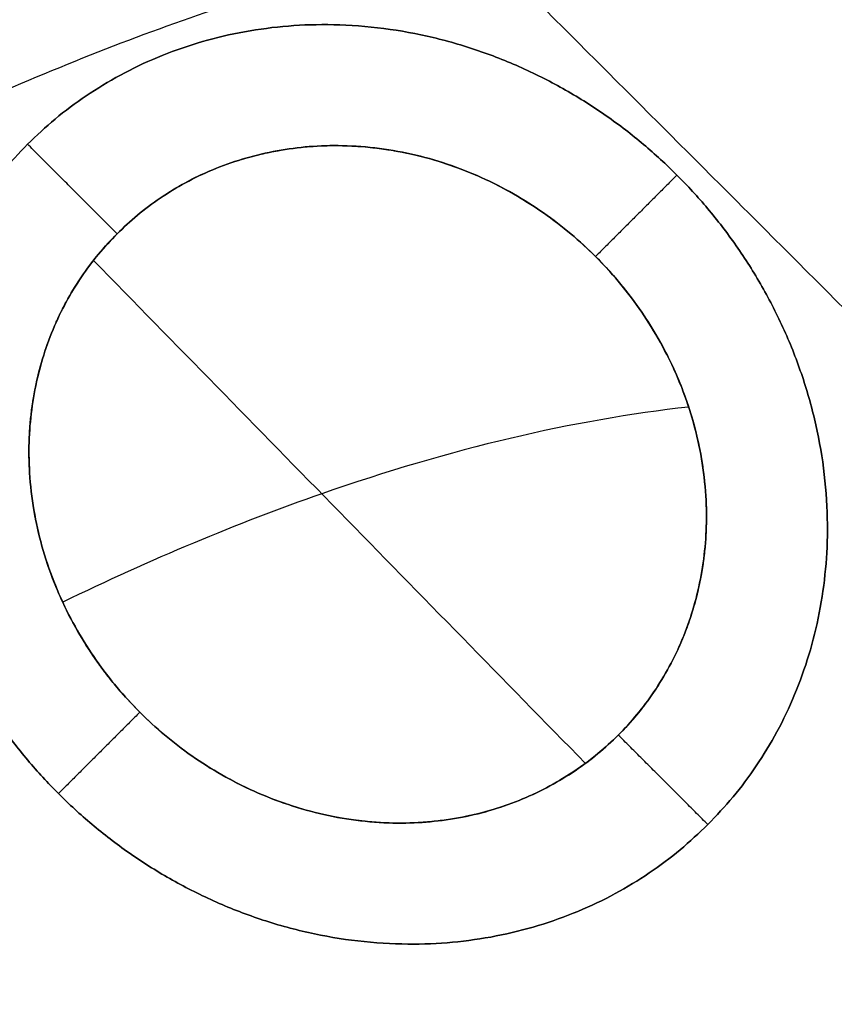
# Model space of a CAD drawing. Header units: millimetres. Extents: x -657 to 864, y -831 to 851.
# Tile 341 of 656: x -515.93 to -514.73, y 116.12 to 117.58. Entities that reach past the tile are written whole.
import ezdxf

# ---------------------------------------------------------------- set-up
doc = ezdxf.new("R2010")
doc.units = ezdxf.units.MM
doc.layers.add('Default', color=7, linetype='Continuous', true_color=0x000000)

msp = doc.modelspace()

# ---------------------------------------------------------------- linework, layer by layer
at = {"layer": 'Default'}
for points in [[(-473.689, 252.9367, -369.8785), (-564.1373, 162.4884, -369.8785), (-654.5856, 72.0401, -369.8785)], [(-474.323, 252.1079, -369.6653), (-564.0399, 162.3909, -369.6653), (-653.7569, 72.6739, -369.6653)], [(-363.37, 241.8283, -413.9261), (-503.4234, 101.7749, -413.9261), (-643.4767, -38.2784, -413.9261)], [(-363.801, 241.2679, -413.6894), (-503.3586, 101.7103, -413.6894), (-642.9162, -37.8474, -413.6894)], [(-236.2074, 159.5297, -441.8414), (-398.6931, -2.956, -441.8414), (-561.1788, -165.4416, -441.8414)], [(-236.6391, 159.098, -441.5875), (-398.6931, -2.956, -441.5875), (-560.747, -165.0099, -441.5875)]]:
    msp.add_open_spline(points, degree=2, dxfattribs=at)
for points, knots in [([(-593.1474, 191.4984, -340.3025), (-583.971, 182.322, -350.7035), (-555.936, 154.287, -379.3443), (-491.4402, 89.7912, -426.6492), (-434.2151, 32.5661, -441.8414), (-398.6931, -2.956, -441.8414)], [2.41548, 2.41548, 2.41548, 2.41548, 70.396144, 198.636056, 404.995527, 404.995527, 404.995527, 404.995527]), ([(-592.6359, 190.9868, -340.5563), (-583.5819, 181.9329, -350.7875), (-555.6847, 154.0357, -379.2423), (-491.3808, 89.7317, -426.406), (-434.1928, 32.5437, -441.5875), (-398.6931, -2.956, -441.5875)], [2.408267, 2.408267, 2.408267, 2.408267, 69.367076, 197.537893, 403.786179, 403.786179, 403.786179, 403.786179])]:
    msp.add_open_spline(points, degree=3, knots=knots, dxfattribs=at)
msp.add_rational_spline([(-514.6793, 123.5984, -340.4796), (-520.4918, 129.411, -340.4796), (-525.7759, 124.1269, -340.4796), (-531.06, 118.8427, -340.4796), (-525.2475, 113.0302, -340.4796)], [1, 0.707106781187, 1, 0.707106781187, 1], degree=2, knots=[1.570796, 1.570796, 1.570796, 3.141593, 3.141593, 4.712389, 4.712389, 4.712389], dxfattribs=at)
at = {"layer": 'Default', "color": 18, "true_color": 0x000000}
for points, knots in [([(-520.6428, 123.022, -335.8484), (-520.5535, 122.9841, -335.8484), (-520.347, 122.8928, -335.8481), (-520.0205, 122.7357, -335.8463), (-519.6514, 122.5428, -335.8428), (-519.2523, 122.3172, -335.837), (-518.8138, 122.0502, -335.8284), (-518.3321, 121.7348, -335.8162), (-517.8079, 121.3661, -335.7996), (-517.2442, 120.9413, -335.7779), (-516.649, 120.4613, -335.7505), (-516.0426, 119.939, -335.7177), (-515.4446, 119.3908, -335.6804), (-514.8557, 118.8186, -335.6386), (-514.252, 118.1976, -335.5903), (-513.8486, 117.7569, -335.5539), (-513.6392, 117.5208, -335.5338)], [0.819002, 0.819002, 0.819002, 0.819002, 1.223022, 1.760617, 2.334376, 2.970221, 3.68859, 4.498707, 5.402848, 6.40286, 7.494362, 8.654622, 9.813624, 10.959228, 12.169282, 13.529246, 13.529246, 13.529246, 13.529246]), ([(-513.8588, 117.3012, -334.7666), (-514.0777, 117.5214, -334.7955), (-514.4976, 117.9316, -334.85), (-515.1206, 118.5073, -334.9283), (-515.7235, 119.0358, -335.0018), (-516.3309, 119.5402, -335.0737), (-516.9416, 120.0186, -335.1438), (-517.5357, 120.4562, -335.2099), (-518.0934, 120.8414, -335.27), (-518.6073, 121.1739, -335.3238), (-519.0749, 121.4567, -335.3714), (-519.4965, 121.6946, -335.413), (-519.8764, 121.8943, -335.4495), (-520.2242, 122.064, -335.4821), (-520.5525, 122.212, -335.5119), (-520.7905, 122.3099, -335.533), (-520.9201, 122.3599, -335.5442), (-520.9435, 122.3688, -335.5462)], [0, 0, 0, 0, 1.242741, 2.348493, 3.395351, 4.454451, 5.514702, 6.512121, 7.425935, 8.252143, 8.992431, 9.648879, 10.229917, 10.754221, 11.245477, 11.723365, 11.828336, 11.828336, 11.828336, 11.828336]), ([(-515.7865, 117.2599, -332.9023), (-515.7175, 117.329, -333.0235), (-515.648, 117.3554, -333.1087), (-515.6047, 117.369, -333.1596), (-515.6017, 117.3699, -333.163), (-515.5975, 117.3712, -333.168), (-515.5911, 117.373, -333.1753), (-515.5762, 117.3769, -333.1922), (-515.5635, 117.3797, -333.2059), (-515.5385, 117.3845, -333.2326), (-515.522, 117.3868, -333.2492), (-515.4738, 117.3909, -333.2958), (-515.4433, 117.3903, -333.3222), (-515.4079, 117.3868, -333.3496), (-515.3983, 117.3856, -333.3568), (-515.3818, 117.3832, -333.3685), (-515.3737, 117.3818, -333.374), (-515.3495, 117.377, -333.3898), (-515.3337, 117.3731, -333.3991), (-515.2875, 117.3595, -333.4232), (-515.2583, 117.3479, -333.4344), (-515.1764, 117.3075, -333.4534), (-515.1239, 117.2698, -333.4458), (-515.0694, 117.2153, -333.4097), (-515.0601, 117.2053, -333.4021), (-515.0409, 117.1828, -333.3835), (-515.0316, 117.1711, -333.3729), (-515.0049, 117.1345, -333.3373), (-514.9886, 117.1082, -333.3084), (-514.9727, 117.0766, -333.2702), (-514.9716, 117.0745, -333.2675), (-514.9689, 117.0687, -333.2604), (-514.9647, 117.06, -333.2495), (-514.9607, 117.0509, -333.2379), (-514.9529, 117.0322, -333.2137), (-514.948, 117.0192, -333.1963), (-514.9344, 116.9782, -333.1403), (-514.927, 116.9484, -333.0978), (-514.9211, 116.9086, -333.0384), (-514.9202, 116.9016, -333.0279), (-514.9187, 116.8867, -333.0053), (-514.9168, 116.8643, -332.9713), (-514.9165, 116.8421, -332.9367), (-514.9172, 116.8201, -332.9017), (-514.9177, 116.8112, -332.8874), (-514.919, 116.795, -332.8616), (-514.9216, 116.7708, -332.823), (-514.9259, 116.747, -332.7845), (-514.9301, 116.7295, -332.7558), (-514.9309, 116.7263, -332.7506), (-514.9322, 116.7213, -332.7424), (-514.9342, 116.7138, -332.7301), (-514.9391, 116.6969, -332.7022), (-514.9438, 116.6834, -332.6798), (-514.9536, 116.6576, -332.6368), (-514.9607, 116.642, -332.6106), (-514.9684, 116.6272, -332.5855), (-514.9693, 116.6254, -332.5825), (-514.9707, 116.6227, -332.5781), (-514.9728, 116.6188, -332.5714), (-514.9779, 116.6098, -332.5561), (-514.9883, 116.5923, -332.5263), (-514.9979, 116.5782, -332.5021), (-515.0178, 116.5512, -332.4556), (-515.032, 116.5349, -332.427), (-515.0468, 116.5201, -332.4008)], [0, 0, 0, 0, 0.394707, 0.394707, 0.407041, 0.407041, 0.419376, 0.444045, 0.493383, 0.493383, 0.59206, 0.59206, 0.789413, 0.789413, 0.838751, 0.838751, 0.88809, 0.88809, 0.986766, 0.986766, 1.18412, 1.18412, 1.578826, 1.578826, 1.677503, 1.677503, 1.77618, 1.77618, 1.973533, 1.973533, 1.998202, 1.998202, 2.022871, 2.072209, 2.072209, 2.170886, 2.170886, 2.368239, 2.368239, 2.417578, 2.417578, 2.466916, 2.565593, 2.565593, 2.614931, 2.614931, 2.664269, 2.762946, 2.762946, 2.77528, 2.77528, 2.787615, 2.812284, 2.861623, 2.861623, 2.960299, 2.960299, 2.966466, 2.966466, 2.972634, 2.984968, 3.009637, 3.058976, 3.058976, 3.157652, 3.157652, 3.157652, 3.157652]), ([(-515.0468, 116.5201, -332.4008), (-515.0932, 116.4737, -332.3184), (-515.1489, 116.4394, -332.2534), (-515.2375, 116.4073, -332.1823), (-515.2706, 116.3991, -332.1609), (-515.3364, 116.3901, -332.128), (-515.3701, 116.389, -332.1157), (-515.4718, 116.3961, -332.0908), (-515.5405, 116.4145, -332.09), (-515.6725, 116.4809, -332.1183), (-515.7344, 116.5282, -332.1476), (-515.7902, 116.5948, -332.1955), (-515.7918, 116.5968, -332.197), (-515.7966, 116.6028, -332.2014), (-515.8038, 116.6119, -332.2081), (-515.8108, 116.6213, -332.2151), (-515.8245, 116.6406, -332.2297), (-515.8331, 116.654, -332.24), (-515.8577, 116.6957, -332.2729), (-515.8721, 116.7255, -332.2973), (-515.9071, 116.8202, -332.3782), (-515.9195, 116.8904, -332.4421), (-515.9158, 116.9642, -332.5183), (-515.9158, 116.9653, -332.5194), (-515.9156, 116.9686, -332.5229), (-515.9152, 116.9737, -332.5281), (-515.9143, 116.9854, -332.5404), (-515.9131, 116.9956, -332.5513), (-515.9104, 117.0161, -332.5735), (-515.9079, 117.0299, -332.5888), (-515.8984, 117.0717, -332.6363), (-515.8893, 117.0999, -332.6702), (-515.8762, 117.1295, -332.7084), (-515.876, 117.1301, -332.7091), (-515.8749, 117.1323, -332.712), (-515.8733, 117.1358, -332.7165), (-515.8694, 117.1441, -332.7275), (-515.8656, 117.1516, -332.7375), (-515.8574, 117.167, -332.7584), (-515.8511, 117.1778, -332.7736), (-515.8292, 117.2116, -332.8226), (-515.8106, 117.2358, -332.8601), (-515.7865, 117.2599, -332.9023)], [-2.748945, -2.748945, -2.748945, -2.748945, -2.405327, -2.405327, -2.233518, -2.233518, -2.061709, -2.061709, -1.71809, -1.71809, -1.374472, -1.374472, -1.352996, -1.352996, -1.33152, -1.288568, -1.288568, -1.202663, -1.202663, -1.030854, -1.030854, -0.687236, -0.687236, -0.676498, -0.676498, -0.66576, -0.644284, -0.601332, -0.601332, -0.515427, -0.515427, -0.343618, -0.343618, -0.33288, -0.33288, -0.322142, -0.300666, -0.257714, -0.257714, -0.171809, -0.171809, 0, 0, 0, 0]), ([(-514.943, 117.0041, -333.1758), (-515.1125, 116.9853, -332.9659), (-515.4146, 116.9141, -332.6441), (-515.7372, 116.779, -332.3829), (-515.8667, 116.7162, -332.2899)], [0.260444, 0.260444, 0.260444, 0.260444, 1.394319, 2.139828, 2.139828, 2.139828, 2.139828])]:
    msp.add_open_spline(points, degree=3, knots=knots, dxfattribs=at)
for points, degree in [([(-502.8549, 109.3722, -338.4639), (-509.1958, 115.7131, -338.4639), (-515.5367, 122.054, -338.4639)], 2), ([(-515.5689, 122.0219, -337.5103), (-509.2279, 115.681, -337.5103), (-502.887, 109.3401, -337.5103)], 2), ([(-515.601, 121.9898, -336.5566), (-509.2601, 115.6489, -336.5566), (-502.9191, 109.3079, -336.5566)], 2), ([(-523.5566, 121.9075, -335.4293), (-520.2234, 118.5743, -333.1302), (-516.8902, 115.2411, -330.8311), (-513.557, 111.9079, -328.532)], 3), ([(-503.3988, 108.8282, -335.8484), (-509.7398, 115.1691, -335.8484), (-516.0807, 121.5101, -335.8484)], 2), ([(-503.4321, 108.7949, -338.4639), (-509.773, 115.1359, -338.4639), (-516.114, 121.4768, -338.4639)], 2), ([(-516.1442, 121.4466, -337.5672), (-509.8033, 115.1057, -337.5672), (-503.4623, 108.7647, -337.5672)], 2), ([(-516.1744, 121.4164, -336.6704), (-509.8335, 115.0755, -336.6704), (-503.4925, 108.7345, -336.6704)], 2), ([(-515.4961, 117.932, -336.6704), (-514.9354, 117.3713, -336.6704), (-514.3747, 116.8106, -336.6704)], 2), ([(-515.9186, 117.392, -336.6704), (-515.9186, 117.392, -336.5583), (-515.9186, 117.392, -336.4463)], 2), ([(-515.7865, 117.2599, -336.4463), (-515.8526, 117.326, -336.4463), (-515.9186, 117.392, -336.4463)], 2), ([(-514.9603, 117.3464, -336.4463), (-515.0203, 117.2863, -336.4463), (-515.0804, 117.2263, -336.4463)], 2), ([(-514.9603, 117.3464, -336.4463), (-514.9603, 117.3464, -336.5583), (-514.9603, 117.3464, -336.6704)], 2), ([(-515.7865, 117.2599, -332.9023), (-515.7865, 117.2599, -334.6743), (-515.7865, 117.2599, -336.4463)], 2), ([(-515.8214, 117.2206, -332.8373), (-515.5794, 116.9732, -332.6666), (-515.3374, 116.7257, -332.4959), (-515.0954, 116.4783, -332.3252)], 3), ([(-515.0804, 117.2263, -333.417), (-515.0804, 117.2263, -334.9316), (-515.0804, 117.2263, -336.4463)], 2), ([(-518.5631, 116.9141, -332.8996), (-516.8017, 115.1527, -331.6846), (-515.0404, 113.3913, -330.4697), (-513.279, 111.6299, -329.2548)], 3), ([(-515.7529, 116.5538, -336.4463), (-515.813, 116.4937, -336.4463), (-515.873, 116.4337, -336.4463)], 2), ([(-515.7529, 116.5538, -332.1663), (-515.7529, 116.5538, -334.3063), (-515.7529, 116.5538, -336.4463)], 2), ([(-515.0468, 116.5201, -336.4463), (-515.0468, 116.5201, -334.4235), (-515.0468, 116.5201, -332.4008)], 2), ([(-514.9147, 116.388, -336.4463), (-514.9807, 116.4541, -336.4463), (-515.0468, 116.5201, -336.4463)], 2), ([(-515.873, 116.4337, -336.4463), (-515.873, 116.4337, -336.5583), (-515.873, 116.4337, -336.6704)], 2), ([(-514.9147, 116.388, -336.4463), (-514.9147, 116.388, -336.5583), (-514.9147, 116.388, -336.6704)], 2)]:
    msp.add_open_spline(points, degree=degree, dxfattribs=at)
for points, weights, degree, knots in [([(-514.071, 117.5127, -334.7945), (-514.8687, 118.141, -332.8074), (-516.3964, 117.5759, -331.466), (-517.8107, 116.1616, -331.466), (-519.225, 114.7473, -331.466), (-519.7901, 113.2197, -332.8074), (-519.1617, 112.422, -334.7945)], [1.13789965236, 0.941206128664, 0.954928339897, 1.17906628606, 0.954928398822, 0.941206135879, 1.13789949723], 3, [0.606869, 0.606869, 0.606869, 0.606869, 9.912577, 9.912577, 9.912577, 19.218282, 19.218282, 19.218282, 19.218282]), ([(-515.9186, 117.392, -336.4463), (-515.4623, 117.8484, -336.4463), (-514.9603, 117.3464, -336.4463), (-514.4583, 116.8444, -336.4463), (-514.9147, 116.388, -336.4463)], [1, 0.707106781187, 1, 0.707106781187, 1], 2, [-2.984513, -2.984513, -2.984513, -1.492257, -1.492257, 0, 0, 0]), ([(-514.9147, 116.388, -336.6704), (-514.4583, 116.8444, -336.6704), (-514.9603, 117.3464, -336.6704), (-515.4623, 117.8484, -336.6704), (-515.9186, 117.392, -336.6704)], [1, 0.707106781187, 1, 0.707106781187, 1], 2, [-2.984513, -2.984513, -2.984513, -1.492257, -1.492257, 0, 0, 0]), ([(-515.9186, 117.392, -336.5583), (-515.4623, 117.8484, -336.5583), (-514.9603, 117.3464, -336.5583), (-514.4583, 116.8444, -336.5583), (-514.9147, 116.388, -336.5583)], [1, 0.707106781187, 1, 0.707106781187, 1], 2, [1.570796, 1.570796, 1.570796, 3.141593, 3.141593, 4.712389, 4.712389, 4.712389]), ([(-515.9186, 117.392, -336.6704), (-516.375, 116.9357, -336.6704), (-515.873, 116.4337, -336.6704), (-515.371, 115.9317, -336.6704), (-514.9147, 116.388, -336.6704)], [1, 0.707106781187, 1, 0.707106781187, 1], 2, [-2.984513, -2.984513, -2.984513, -1.492257, -1.492257, 0, 0, 0]), ([(-514.9147, 116.388, -336.4463), (-515.371, 115.9317, -336.4463), (-515.873, 116.4337, -336.4463), (-516.375, 116.9357, -336.4463), (-515.9186, 117.392, -336.4463)], [1, 0.707106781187, 1, 0.707106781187, 1], 2, [-2.984513, -2.984513, -2.984513, -1.492257, -1.492257, 0, 0, 0]), ([(-514.9147, 116.388, -336.5583), (-515.371, 115.9317, -336.5583), (-515.873, 116.4337, -336.5583), (-516.375, 116.9357, -336.5583), (-515.9186, 117.392, -336.5583)], [1, 0.707106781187, 1, 0.707106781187, 1], 2, [1.570796, 1.570796, 1.570796, 3.141593, 3.141593, 4.712389, 4.712389, 4.712389]), ([(-515.0468, 116.5201, -336.4463), (-514.7105, 116.8564, -336.4463), (-515.0804, 117.2263, -336.4463), (-515.4503, 117.5962, -336.4463), (-515.7865, 117.2599, -336.4463)], [1, 0.707106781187, 1, 0.707106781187, 1], 2, [-2.199115, -2.199115, -2.199115, -1.099557, -1.099557, 0, 0, 0]), ([(-515.7865, 117.2599, -334.4235), (-515.4503, 117.5962, -334.4235), (-515.0804, 117.2263, -334.4235), (-514.7105, 116.8564, -334.4235), (-515.0468, 116.5201, -334.4235)], [1, 0.707106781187, 1, 0.707106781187, 1], 2, [1.570796, 1.570796, 1.570796, 3.141593, 3.141593, 4.712389, 4.712389, 4.712389]), ([(-515.7865, 117.2599, -336.4463), (-516.1228, 116.9237, -336.4463), (-515.7529, 116.5538, -336.4463), (-515.383, 116.1839, -336.4463), (-515.0468, 116.5201, -336.4463)], [1, 0.707106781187, 1, 0.707106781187, 1], 2, [-2.199115, -2.199115, -2.199115, -1.099557, -1.099557, 0, 0, 0]), ([(-515.0468, 116.5201, -334.2681), (-515.383, 116.1839, -334.2681), (-515.7529, 116.5538, -334.2681), (-516.1228, 116.9237, -334.2681), (-515.7865, 117.2599, -334.2681)], [1, 0.707106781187, 1, 0.707106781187, 1], 2, [1.570796, 1.570796, 1.570796, 3.141593, 3.141593, 4.712389, 4.712389, 4.712389]), ([(-516.4811, 116.8532, -336.6704), (-516.3709, 116.0007, -336.6704), (-515.5221, 115.8366, -336.6704), (-514.6733, 115.6726, -336.6704), (-514.3999, 116.4509, -336.6704)], [1, 0.782926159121, 1, 0.782926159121, 1], 2, [0, 0, 0, 2.018541, 2.018541, 4.037082, 4.037082, 4.037082])]:
    msp.add_rational_spline(points, weights, degree=degree, knots=knots, dxfattribs=at)
msp.add_rational_spline([(-514.7556, 115.9782, -335.5495), (-514.606, 116.0794, -335.5495), (-514.5048, 116.229, -335.5495)], [1, 0.984969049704, 1], degree=2, dxfattribs=at)

doc.saveas('drawing.dxf')
